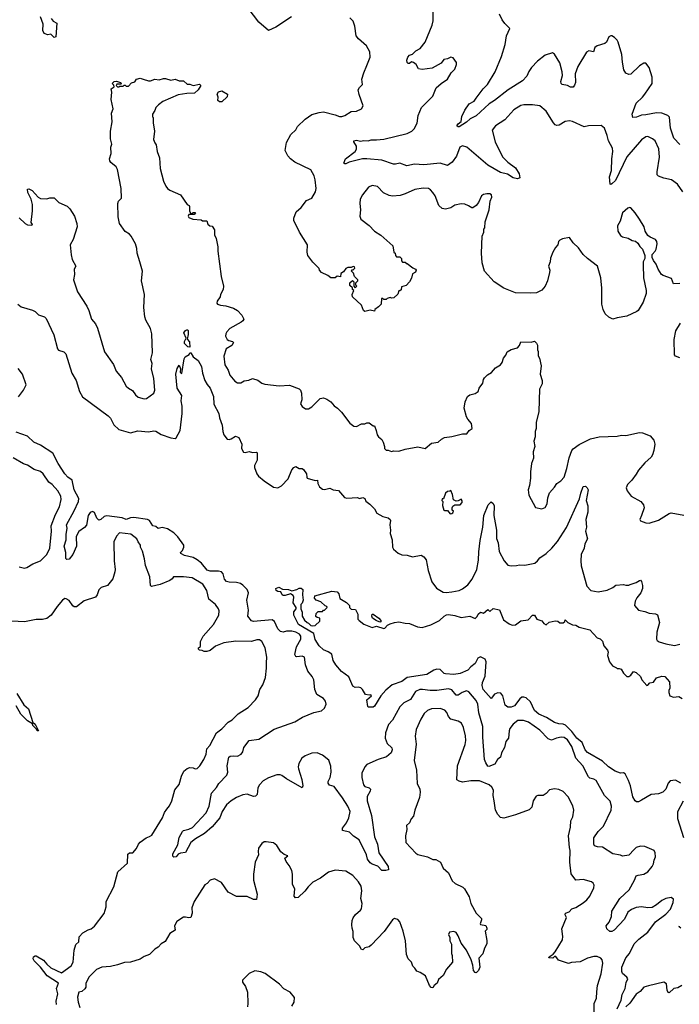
# Model space of a CAD drawing. Extents: x 2220520 to 2384350, y 721165 to 893491.
# Tile 285 of 315: x 2319520 to 2325741, y 866176 to 875457. Entities that reach past the tile are written whole.
import ezdxf

# ---------------------------------------------------------------- set-up
doc = ezdxf.new("R2010")
doc.units = 0

msp = doc.modelspace()

# ---------------------------------------------------------------- linework, layer by layer
at = {"layer": '0CON20XD'}
for points in [[(2322082.5, 875485), (2321934.1, 875385.9), (2321865, 875354), (2321774.4, 875434.4), (2321674.2, 875565)], [(2325775, 873833.3), (2325725, 873906.2), (2325666.3, 873946.3), (2325595, 873964.3), (2325545, 873981.9), (2325532.9, 873992.9), (2325531.5, 874021.5), (2325555, 874160), (2325549.1, 874239.1), (2325512.5, 874315), (2325488.8, 874335), (2325445, 874355.7), (2325425, 874352.5), (2325385, 874322.9), (2325244.5, 874165), (2325138.2, 873941.8), (2325105, 873910), (2325095, 873904), (2325087.7, 873907.7), (2325082.1, 873975), (2325100.9, 874035), (2325105.3, 874145), (2325114.6, 874215), (2325109.6, 874245), (2325074.4, 874315), (2325058.9, 874365), (2325033.8, 874435), (2325005, 874460), (2324885, 874456), (2324843.6, 874446.4), (2324735, 874496.2), (2324705, 874503.3), (2324665, 874496.2), (2324608.9, 874461.1), (2324585, 874458.6), (2324570, 874465), (2324553.1, 874483.1), (2324485.4, 874595.4), (2324425, 874645.8), (2324355, 874655.6), (2324275, 874655.6), (2324245, 874649.4), (2324181.4, 874608.6), (2324096.6, 874513.4), (2324008.8, 874455), (2323976.1, 874413.9), (2324004.4, 874305), (2324074.2, 874165), (2324124.1, 874114.1), (2324195, 874060), (2324229.2, 874005), (2324236.2, 873965), (2324215, 873956.2), (2324175, 873966.7), (2324121.4, 874001.4), (2324055, 874015.4), (2323935, 874085.9), (2323736.2, 874255), (2323695, 874268), (2323671.2, 874255), (2323638.9, 874171.1), (2323597.4, 874112.6), (2323555, 874082.5), (2323485, 874102.9), (2323332.4, 874087.6), (2323243.6, 874096.4), (2323170.3, 874080.3), (2323105.6, 874104.4), (2323065, 874094.2), (2323045, 874095.7), (2322935, 874131.8), (2322795, 874146.7), (2322754.4, 874145.6), (2322627.1, 874112.9), (2322595, 874098.8), (2322585, 874097.5), (2322577.5, 874105), (2322592, 874145), (2322685, 874214.2), (2322697.5, 874235), (2322696, 874265), (2322670, 874305), (2322672, 874315), (2322695, 874320), (2322735, 874311.4), (2322765, 874318.6), (2322805, 874315.8), (2322835, 874324.2), (2322885, 874322.9), (2322955, 874331.8), (2323175, 874383.3), (2323218.8, 874405), (2323240.5, 874429.5), (2323267.7, 874482.3), (2323278, 874555), (2323310.3, 874629.7), (2323416, 874735), (2323448.8, 874815), (2323494.4, 874855.6), (2323555, 874896.7), (2323590, 874955), (2323625, 874990), (2323640, 875035), (2323638.3, 875051.7), (2323608, 875098), (2323585, 875102.5), (2323555, 875087.5), (2323519.3, 875080.7), (2323493.8, 875046.2), (2323408.7, 875001.3), (2323315, 874985.7), (2323280, 874995), (2323260, 875035), (2323235, 875054.2), (2323215, 875058), (2323195, 875042.5), (2323185, 875042.5), (2323173.9, 875053.9), (2323170, 875075), (2323180, 875105), (2323197.7, 875122.3), (2323225, 875131.2), (2323255, 875162), (2323296.4, 875183.6), (2323342.9, 875245), (2323408.8, 875405), (2323418, 875445), (2323420, 875545)], [(2319816.4, 875466.4), (2319835, 875442.5), (2319870, 875425), (2319860, 875295), (2319845, 875290), (2319815, 875320), (2319785, 875313.3), (2319750, 875325), (2319737.5, 875355), (2319740, 875415), (2319716.7, 875485)], [(2325745, 872970), (2325686.4, 872966.4), (2325667.5, 873017.5), (2325587.5, 873045), (2325573.3, 873055), (2325540, 873105), (2325523.6, 873153.6), (2325495.9, 873185.9), (2325483.3, 873215), (2325483.3, 873245), (2325513.3, 873275), (2325523.8, 873295), (2325533.3, 873345), (2325530, 873365), (2325517.5, 873385), (2325466.4, 873406.4), (2325443.6, 873423.6), (2325420, 873465), (2325408.8, 873505), (2325366.2, 873575), (2325325, 873636.7), (2325285, 873682.5), (2325275, 873686.2), (2325255, 873678.8), (2325206.2, 873635), (2325183.2, 873556.8), (2325158.8, 873515), (2325160, 873465), (2325185, 873423.3), (2325205, 873410), (2325257.3, 873397.3), (2325295, 873376.2), (2325327.7, 873367.7), (2325349.5, 873349.5), (2325369.3, 873319.3), (2325393.6, 873293.6), (2325416.7, 873235), (2325416.7, 873205), (2325400, 873175), (2325398.8, 873145), (2325403.8, 873025), (2325426.7, 872905), (2325426.7, 872875), (2325400, 872795), (2325353, 872717), (2325340, 872705), (2325246.4, 872663.6), (2325153.6, 872646.4), (2325115, 872633.3), (2325075, 872652.5), (2325042.5, 872685), (2325022.5, 872725), (2325010, 872775), (2325011.2, 872925), (2325001.2, 873025), (2324970, 873135), (2324875, 873206.2), (2324834, 873245), (2324791.4, 873305), (2324740, 873355), (2324705, 873402.5), (2324639.5, 873390.5), (2324612.5, 873377.5), (2324602.5, 873365), (2324596.7, 873335), (2324571.7, 873308.3), (2324546.7, 873265), (2324525, 873210), (2324523.3, 873175), (2324506.7, 873135), (2324520, 873095), (2324516.2, 873073.8), (2324498.8, 872995), (2324476.1, 872943.9), (2324443, 872907), (2324395, 872882.5), (2324335, 872877.5), (2324195, 872882.5), (2324085, 872927.5), (2323995, 872986.7), (2323904, 873085), (2323880, 873165), (2323874.2, 873255), (2323880, 873415), (2323897.5, 873455), (2323898.3, 873481.7), (2323907.5, 873495), (2323908.3, 873551.7), (2323947.5, 873665), (2323957.5, 873745), (2323971.2, 873785), (2323970, 873805), (2323955, 873815.8), (2323925, 873816), (2323895, 873810), (2323875, 873796.7), (2323846.7, 873735), (2323823.9, 873706.1), (2323795, 873682.5), (2323785, 873682.5), (2323753.6, 873703.6), (2323717.3, 873717.3), (2323685, 873722), (2323625, 873708.8), (2323585.9, 873684.1), (2323535, 873670.8), (2323505, 873678), (2323472, 873705), (2323436.7, 873796.7), (2323416.4, 873826.4), (2323393.2, 873853.2), (2323375, 873864.2), (2323325, 873870), (2323245, 873855.7), (2323155, 873814.2), (2323109.7, 873800.3), (2323035, 873794), (2323005, 873800), (2322950, 873825), (2322895, 873883.3), (2322845, 873893.8), (2322810.5, 873879.5), (2322752.7, 873807.3), (2322731.2, 873765), (2322726.7, 873725), (2322733.8, 873665), (2322727.5, 873605), (2322737.5, 873575), (2322816.4, 873516.4), (2322867.5, 873465), (2322926.4, 873426.4), (2323040, 873325), (2323050, 873265), (2323060, 873255), (2323063, 873233), (2323075, 873220), (2323105, 873220), (2323120, 873205), (2323120, 873185), (2323131.7, 873171.7), (2323155, 873170), (2323165, 873160), (2323175, 873160), (2323226.4, 873116.4), (2323252.5, 873105), (2323258.8, 873095), (2323251.7, 873078.3), (2323225, 873060), (2323215, 873020), (2323197.5, 872985), (2323165, 872950), (2323121.7, 872938.3), (2323118.3, 872911.7), (2323105, 872900), (2323095, 872900), (2323085, 872870), (2323050, 872835), (2323025, 872832.5), (2323015, 872837.5), (2322985, 872830), (2322975, 872820), (2322955, 872820), (2322945, 872830), (2322931.7, 872828.3), (2322930, 872775), (2322905, 872751.2), (2322870, 872725), (2322865, 872710), (2322825, 872717.5), (2322775, 872707.5), (2322762.5, 872715), (2322742.5, 872765), (2322657.5, 872845), (2322656.7, 872865), (2322670, 872905), (2322660, 872915), (2322658.3, 872928.3), (2322635, 872950), (2322633.3, 872975), (2322658.3, 872998.3), (2322670, 872985), (2322670, 872945), (2322685, 872930), (2322700, 872945), (2322690, 872955), (2322690, 872975), (2322707.5, 872995), (2322707.5, 873005), (2322677.5, 873035), (2322668.3, 873068.3), (2322650, 873085), (2322651.7, 873098.3), (2322665, 873100), (2322680, 873115), (2322678.3, 873128.3), (2322665, 873130), (2322645, 873120), (2322615, 873122.5), (2322597, 873113), (2322575, 873080), (2322550, 873065), (2322547, 873033), (2322515, 873040), (2322495, 873022.5), (2322455, 873022.5), (2322427, 873047), (2322365, 873072.5), (2322347.5, 873095), (2322345, 873110), (2322285, 873170), (2322237.5, 873235), (2322230, 873265), (2322233.3, 873335), (2322157.5, 873455), (2322105, 873562.5), (2322103.8, 873585), (2322125.8, 873645), (2322173.7, 873686.3), (2322225, 873754), (2322275, 873773.8), (2322310, 873835), (2322315.7, 873865), (2322306.8, 873946.8), (2322296.2, 873985), (2322265, 874041.2), (2322115, 874113.8), (2322073.3, 874145), (2322047.5, 874175), (2322023.3, 874225), (2322035, 874300), (2322076.4, 874373.6), (2322125, 874417.5), (2322141.4, 874448.6), (2322211.7, 874518.3), (2322275, 874563.1), (2322345, 874582.5), (2322385, 874586.7), (2322495, 874560.4), (2322535, 874543.3), (2322556.8, 874543.2), (2322587.7, 874552.3), (2322645, 874591.2), (2322695, 874593.3), (2322743.3, 874616.7), (2322760, 874645), (2322720.2, 874750.2), (2322713.3, 874795), (2322724, 874816), (2322754, 874845), (2322747.1, 874895), (2322764.3, 874955), (2322794.5, 875025.5), (2322824.2, 875105), (2322822, 875155), (2322791.3, 875211.3), (2322715, 875277.1), (2322693.9, 875303.9), (2322680, 875395), (2322664.3, 875444.3), (2322635, 875474)], [(2325415.4, 874754.6), (2325483.6, 874856.4), (2325486.2, 874915), (2325456.1, 875006.1), (2325426.4, 875046.4), (2325405, 875046.7), (2325365, 875021.2), (2325285, 874943.8), (2325265, 874940), (2325235, 874953.3), (2325218.6, 874985), (2325204.3, 875055), (2325198.3, 875128.3), (2325164.3, 875244.3), (2325153.8, 875265), (2325129.7, 875289.7), (2325105, 875304.2), (2325094.3, 875305.7), (2325076, 875295), (2325054.1, 875245.9), (2325038.8, 875231.2), (2324965, 875209.2), (2324943.3, 875195), (2324930, 875155), (2324886.4, 875163.6), (2324865, 875150), (2324783.1, 875016.9), (2324759.5, 874945), (2324760.8, 874865), (2324752, 874838), (2324738.3, 874821.7), (2324715, 874821.2), (2324685, 874835.8), (2324636, 874846), (2324625.9, 874855.9), (2324622.5, 874875), (2324638.9, 874931.1), (2324637.5, 874965), (2324615, 875048.8), (2324565, 875133.3), (2324543.6, 875143.6), (2324475, 875121.4), (2324401.9, 875065), (2324347.1, 875005), (2324322, 874968), (2324303.1, 874925), (2324260.4, 874879.6), (2324127.1, 874795), (2323997.1, 874695), (2323948.6, 874665), (2323825, 874549.4), (2323767.9, 874522.1), (2323735, 874490), (2323665, 874448), (2323655, 874446.7), (2323641.2, 874455), (2323654.2, 874475), (2323682.7, 874497.3), (2323688.6, 874545), (2323716.9, 874605), (2323757.8, 874662.2), (2323805, 874690), (2323825, 874715.8), (2323890.9, 874805), (2323931.5, 874845), (2324003.3, 874965), (2324065, 875110), (2324097.9, 875222.1), (2324112.5, 875305), (2324142.5, 875375), (2324095, 875421.2), (2324070, 875455), (2324045, 875508)], [(2319515, 873590), (2319572.5, 873535), (2319595, 873522.5), (2319635, 873520), (2319640, 873525), (2319627.5, 873545), (2319640, 873655), (2319640, 873715), (2319628, 873765), (2319597.7, 873827.7), (2319595, 873860), (2319605, 873863.3), (2319637.1, 873847.1), (2319695, 873783.8), (2319715, 873770), (2319775, 873767.5), (2319803, 873777), (2319845, 873776.7), (2319887.5, 873735), (2319968.8, 873698.8), (2319993.3, 873675), (2320035.7, 873605), (2320058.9, 873535), (2320061.1, 873505), (2320023.8, 873386.2), (2319997.1, 873335), (2320005, 873240), (2320015.8, 873195), (2320048, 873135), (2320034.2, 873105.8), (2320038, 873055), (2320028, 873005), (2320032.5, 872985), (2320065, 872892.5), (2320153.8, 872755), (2320173.3, 872715), (2320197.5, 872635), (2320235, 872590), (2320255, 872550), (2320320, 872325), (2320406.1, 872206.1), (2320431.2, 872145), (2320479.2, 872085), (2320525, 872003.8), (2320545, 871983.8), (2320585, 871961.2), (2320611.2, 871921.2), (2320637.3, 871897.3), (2320692.7, 871882.7), (2320715, 871885.8), (2320784, 871935), (2320793.1, 871965), (2320784.5, 872074.5), (2320762.5, 872165), (2320769.4, 872215), (2320755.6, 872255), (2320772.4, 872317.6), (2320767.3, 872495), (2320754.4, 872545), (2320710.8, 872625), (2320701.4, 872655), (2320690.6, 872745), (2320695.5, 872865.5), (2320669.2, 872995), (2320679.2, 873085), (2320654.4, 873175), (2320629.2, 873255), (2320625, 873300), (2320612, 873345), (2320572, 873415), (2320554.3, 873434.3), (2320515, 873458.8), (2320462.5, 873535), (2320449.5, 873599.5), (2320446.2, 873725), (2320452, 873745), (2320478.6, 873775), (2320476.7, 873865), (2320441.5, 874045), (2320428.9, 874068.9), (2320379.5, 874109.5), (2320368.8, 874125), (2320368, 874145), (2320382, 874195), (2320378.8, 874255), (2320388.8, 874285), (2320377.5, 874335), (2320377.5, 874405), (2320392.5, 874495), (2320386.7, 874575), (2320400, 874615), (2320381.2, 874705), (2320387.5, 874775), (2320382.5, 874805), (2320410, 874825), (2320408.3, 874838.3), (2320392.5, 874855), (2320410, 874875), (2320433, 874877), (2320470, 874865), (2320480, 874855), (2320475, 874850), (2320435, 874850), (2320430, 874835), (2320443, 874823), (2320457, 874823), (2320465, 874830), (2320495, 874830), (2320505, 874840), (2320515, 874840), (2320525, 874830), (2320545, 874830), (2320575, 874860), (2320605, 874870), (2320623, 874897), (2320655, 874906.7), (2320685, 874897.5), (2320735, 874880), (2320755, 874880), (2320795, 874897.5), (2320835, 874890), (2320876.4, 874903.6), (2320895, 874903.3), (2320945, 874887.5), (2320985, 874897.5), (2321025, 874880), (2321065, 874880), (2321098.3, 874848.3), (2321125, 874847.5), (2321155, 874837.5), (2321215, 874847.5), (2321227.5, 874835), (2321202.5, 874795), (2321170, 874765), (2321095, 874762), (2321015, 874750), (2320870, 874685), (2320827.5, 874655), (2320805, 874630), (2320795, 874600), (2320772.5, 874565), (2320772.5, 874542.5), (2320780, 874535), (2320777.5, 874485), (2320790, 874405), (2320783, 874327), (2320793.3, 874295), (2320807, 874277), (2320816, 874215), (2320838.6, 874155), (2320845.6, 874055), (2320876.9, 873935), (2320896.6, 873886.6), (2320915, 873866), (2320935, 873851.2), (2321036.2, 873805), (2321100, 873715), (2321117.5, 873705), (2321122.5, 873695), (2321122.5, 873655), (2321131.7, 873631.7), (2321145, 873630), (2321155, 873640), (2321175, 873640), (2321177.5, 873635), (2321165, 873620), (2321115, 873620), (2321110, 873605), (2321115, 873593.3), (2321153, 873577), (2321231.7, 873571.7), (2321245, 873560), (2321285, 873560), (2321295, 873530), (2321313, 873513), (2321335, 873510), (2321357.5, 873475), (2321358.3, 873428.3), (2321372.5, 873395), (2321390, 873315), (2321390, 873275), (2321420, 873035), (2321443.3, 872945), (2321437.5, 872915), (2321413, 872867), (2321410, 872845), (2321383.3, 872805), (2321380, 872785), (2321386.4, 872776.4), (2321415, 872766.2), (2321465, 872760), (2321535, 872736.7), (2321572.5, 872715), (2321615, 872672.5), (2321632.5, 872635), (2321623, 872617), (2321607.5, 872605), (2321502.5, 872545), (2321473.9, 872516.1), (2321463.3, 872495), (2321460, 872475), (2321475, 872442.5), (2321491.7, 872431.7), (2321527.5, 872425), (2321536.2, 872415), (2321520, 872385), (2321468, 872355), (2321444, 872285), (2321455.8, 872205), (2321487.5, 872152.5), (2321501.2, 872105), (2321548.8, 872048.8), (2321575, 872033.8), (2321605, 872033.8), (2321638.3, 872051.7), (2321680.5, 872059.5), (2321715, 872076), (2321765, 872059.2), (2321805, 872030.8), (2321831.3, 872021.3), (2321965.7, 872004.3), (2322065, 872010.6), (2322155, 871978), (2322168.8, 871965), (2322178, 871935), (2322180, 871875), (2322169.4, 871835), (2322185, 871810), (2322215, 871787.5), (2322245, 871787.5), (2322275, 871806.2), (2322355, 871885.8), (2322385, 871892), (2322415, 871881.2), (2322455, 871853.8), (2322485, 871818), (2322516.7, 871796.7), (2322556.4, 871756.4), (2322634, 871655), (2322672.5, 871625), (2322695, 871623.3), (2322743.6, 871646.4), (2322775, 871647.5), (2322795, 871657.5), (2322815, 871657.5), (2322855, 871630), (2322865, 871630), (2322883.3, 871585), (2322892.3, 871542.3), (2322903.6, 871523.6), (2322935, 871500), (2322947.5, 871475), (2322960, 871435), (2322960, 871415), (2322975, 871400), (2322995, 871400), (2323025, 871387.5), (2323045, 871392.5), (2323095, 871390), (2323155, 871408.8), (2323275, 871431.2), (2323345, 871413.8), (2323405, 871466.7), (2323465, 871473.3), (2323497, 871503), (2323525, 871518.8), (2323595, 871528.8), (2323695, 871553.8), (2323737, 871553), (2323757.5, 871585), (2323786.7, 871605), (2323781.7, 871651.7), (2323745, 871690), (2323733, 871713), (2323712.5, 871795), (2323720, 871855), (2323743.6, 871906.4), (2323765, 871920), (2323815, 871932.5), (2323845, 871952.5), (2323853.8, 871985), (2323887.7, 872032.3), (2323893.8, 872065), (2323905, 872082.5), (2323930.9, 872109.1), (2323969.7, 872130.3), (2324007.5, 872175), (2324053.8, 872205), (2324068.8, 872225), (2324083.3, 872265), (2324105.9, 872294.1), (2324117.5, 872325), (2324155, 872346.7), (2324215.8, 872364.2), (2324232.5, 872385), (2324245, 872420), (2324345, 872417.5), (2324375.9, 872425.9), (2324395, 872406.7), (2324402.5, 872387.5), (2324402.5, 872345), (2324408.3, 872328.3), (2324408.3, 872288.3), (2324422.5, 872265), (2324436.7, 872195), (2324430, 872115), (2324446.4, 872056.4), (2324446.7, 872025), (2324422, 871975), (2324416.2, 871765), (2324389.3, 871660.7), (2324392, 871605), (2324382.5, 871575), (2324381.2, 871525), (2324369.2, 871485), (2324378, 871435), (2324363.1, 871385), (2324364.2, 871325), (2324348, 871275), (2324336.4, 871193.6), (2324338.8, 871135), (2324328.8, 871065), (2324316, 871025), (2324321.2, 870975), (2324385, 870857.5), (2324445, 870846.7), (2324475, 870860), (2324493.8, 870895), (2324499.7, 870950.3), (2324515, 870997.5), (2324565, 871050), (2324584.3, 871085.7), (2324625, 871111.2), (2324655, 871144), (2324680.8, 871225), (2324702.8, 871327.2), (2324728.1, 871395), (2324739.6, 871410.4), (2324795, 871452.9), (2324904.5, 871505.5), (2324985, 871525.7), (2325155, 871530.5), (2325195, 871541.1), (2325235, 871538.9), (2325365, 871566.2), (2325394.1, 871564.1), (2325465.8, 871535.8), (2325500, 871495), (2325510, 871455), (2325501.2, 871395), (2325488, 871355), (2325475.7, 871334.3), (2325415, 871279.2), (2325355, 871210), (2325335, 871172), (2325292, 871115), (2325253.4, 871076.6), (2325240.8, 871045), (2325248.8, 871015), (2325285.8, 870965.8), (2325377.5, 870915), (2325403.6, 870883.6), (2325408, 870855), (2325383, 870783), (2325368.8, 870745), (2325375, 870732.5), (2325425, 870713.8), (2325455, 870710.8), (2325545, 870740), (2325645, 870803.3), (2325665, 870810), (2325785, 870786.2)], [(2321425, 874682.5), (2321405, 874682.5), (2321390, 874695), (2321392.5, 874725), (2321383.3, 874755), (2321393.6, 874776.4), (2321425, 874787.5), (2321480, 874755), (2321475, 874730), (2321425, 874682.5)], [(2325745, 874280), (2325690.6, 874340.6), (2325659.2, 874435), (2325647.3, 874537.3), (2325633.8, 874555), (2325574.6, 874574.6), (2325525, 874579.1), (2325425, 874558.9), (2325385, 874557.5), (2325336.7, 874536.7), (2325302.5, 874535), (2325296.7, 874565), (2325335, 874671.2), (2325394.5, 874725.5), (2325415.4, 874754.6)], [(2319502.5, 872775), (2319535, 872750), (2319641.7, 872718.3), (2319665, 872707.5), (2319696.4, 872676.4), (2319755, 872656.7), (2319770.7, 872640.7), (2319840.6, 872485), (2319875, 872353.3), (2319885, 872342), (2319935, 872326.2), (2319955.9, 872305.9), (2320012, 872125), (2320052, 872055), (2320083.1, 871953.1), (2320112, 871902), (2320355, 871722.5), (2320375, 871700), (2320407.6, 871637.6), (2320455.5, 871595.5), (2320563.7, 871563.7), (2320635, 871581.1), (2320735, 871571.2), (2320785, 871580), (2320805, 871577.5), (2320855, 871546.7), (2320945, 871514), (2320985, 871510), (2320995, 871516.2), (2321032.2, 871585), (2321050.8, 871745), (2321050.8, 871815), (2321043.3, 871865), (2321050, 871915), (2321004.3, 871985), (2320993.9, 872116.1), (2321005, 872170), (2321025, 872200), (2321037.5, 872165), (2321032.5, 872135), (2321048.3, 872121.7), (2321070.5, 872259.5), (2321080.5, 872279.5), (2321117.7, 872302.3), (2321125, 872317.5), (2321135, 872317.5), (2321155, 872280), (2321202.5, 872245), (2321235, 872187.5), (2321244.5, 872124.5), (2321264.4, 872055), (2321287.1, 872017.1), (2321316.9, 871985), (2321348.5, 871905), (2321351.5, 871831.5), (2321396.9, 871745), (2321404.3, 871705), (2321429.2, 871635), (2321434.2, 871575)], [(2325745, 872270), (2325705, 872286.7), (2325695, 872297.5), (2325692.1, 872442.1), (2325708, 872525), (2325751.2, 872595)], [(2321125, 872370), (2321105, 872372.5), (2321073.8, 872405), (2321073.3, 872425), (2321090, 872455), (2321068.8, 872505), (2321082.3, 872527.7), (2321095, 872533.3), (2321105, 872532.5), (2321108.8, 872525), (2321109.5, 872490.5), (2321100, 872445), (2321121.7, 872421.7), (2321125, 872370)], [(2319508.8, 871901.2), (2319555, 871963.3), (2319579.4, 872015), (2319545, 872116.9), (2319505, 872168.8)], [(2325615, 867172.5), (2325575, 867154.4), (2325526.9, 867113.1), (2325485, 867088.1), (2325443.2, 867086.8), (2325385, 867095.4), (2325335, 867087.5), (2325290.5, 867069.5), (2325255.4, 867044.6), (2325225, 866977.5), (2325125, 866876), (2325105, 866863.8), (2325085, 866863.3), (2325057.7, 866887.7), (2325050, 866915), (2325078.3, 866951.7), (2325100, 867005), (2325104, 867055), (2325178.6, 867175), (2325267.1, 867255), (2325318.6, 867345), (2325335, 867385.8), (2325352.5, 867395), (2325405, 867404), (2325444.3, 867425.7), (2325485, 867473.8), (2325498.8, 867501.2), (2325503.8, 867535), (2325516.2, 867565), (2325513.3, 867605), (2325505, 867626.7), (2325415, 867663.3), (2325375, 867667.5), (2325335, 867653.8), (2325315, 867636), (2325265, 867582), (2325205, 867571.2), (2325185, 867581.2), (2325115, 867593.8), (2325017.5, 867657.5), (2324970.7, 867660.7), (2324940.7, 867670.7), (2324933.3, 867685), (2324936.2, 867745), (2324976, 867805), (2325024.5, 867855.5), (2325097.1, 868005), (2325101.1, 868045), (2325090.3, 868090.3), (2325035.8, 868145), (2324955.6, 868285), (2324935, 868298.2), (2324897.1, 868307.1), (2324885, 868319.2), (2324831.2, 868425), (2324763.5, 868495), (2324726.1, 868605), (2324685, 868669.4), (2324655, 868690.5), (2324625.6, 868694.4), (2324583.8, 868686.2), (2324535, 868666.9), (2324505, 868679.2), (2324425, 868760), (2324320, 868835), (2324272.1, 868852.1), (2324218.9, 868851.1), (2324173.7, 868816.3), (2324142.5, 868775), (2324135.8, 868755), (2324131.2, 868685), (2324105, 868652.5), (2324092.1, 868597.9), (2324065, 868547.5), (2324055.8, 868504.2), (2324026.1, 868483.9), (2324000.5, 868439.5), (2323945, 868418.8), (2323935, 868420), (2323915, 868452.5), (2323904.2, 868485), (2323887.3, 868695), (2323887.9, 868795), (2323850.9, 868925), (2323840.7, 869005), (2323825, 869039.4), (2323755, 869122.9), (2323735, 869130.6), (2323693.6, 869113.6), (2323655, 869090.6), (2323635, 869091.4), (2323595, 869139.4), (2323565, 869151.1), (2323455, 869132.5), (2323392.6, 869132.6), (2323320, 869145), (2323295, 869143.1), (2323252, 869125), (2323205, 869050), (2323143.1, 869016.9), (2323105, 868980.8), (2323034.6, 868855.4), (2322997.2, 868812.8), (2322971.1, 868735), (2322966, 868685), (2322984, 868635), (2323028, 868595), (2323032, 868575), (2323024.4, 868545.6), (2322979.8, 868510.2), (2322900, 868485), (2322795, 868436.2), (2322774.3, 868415.7), (2322748, 868355), (2322745.6, 868315), (2322761.4, 868245), (2322775, 868230), (2322815, 868217.5), (2322827.5, 868205), (2322825.7, 868185), (2322797.8, 868135), (2322795.5, 868095), (2322837.3, 867955), (2322867.1, 867755), (2322895.6, 867685), (2322908, 867605), (2322996.2, 867475), (2322997, 867443), (2322973.6, 867436.4), (2322935, 867438), (2322898.7, 867478.7), (2322845, 867496.7), (2322825, 867509.4), (2322800, 867545), (2322789.4, 867585), (2322720, 867725), (2322669.5, 867759.5), (2322629.8, 867799.8), (2322564.2, 867814.2), (2322563.1, 867835), (2322602.4, 867887.6), (2322625.3, 867934.7), (2322635.4, 867994.6), (2322616, 868045), (2322562.9, 868122.9), (2322485, 868228), (2322441.7, 868241.7), (2322429.5, 868259.5), (2322428.8, 868275), (2322447.5, 868315), (2322457.5, 868365), (2322455, 868420), (2322435, 868477.5), (2322375.5, 868525.5), (2322325, 868545.6), (2322275, 868542.2), (2322211.7, 868518.3), (2322182.2, 868497.8), (2322152.7, 868447.3), (2322145.6, 868415), (2322148.1, 868395), (2322180, 868295), (2322189.2, 868235), (2322185, 868217.5), (2322035, 868300), (2321992.2, 868332.2), (2321975, 868340.6), (2321945, 868340.6), (2321865, 868311.5), (2321815, 868282.2), (2321781.9, 868245), (2321764.6, 868215.4), (2321758, 868155), (2321745, 868136.7), (2321725, 868134), (2321665, 868155.7), (2321625, 868149.2), (2321565.4, 868124.6), (2321515.8, 868095), (2321471.5, 868055), (2321429.1, 867995), (2321407.5, 867932.5), (2321335, 867850), (2321263.3, 867786.7), (2321178.8, 867735), (2321135, 867700), (2321085, 867606.7), (2321035, 867601.2), (2321015, 867590), (2320994.3, 867565.7), (2320973.3, 867563.3), (2320963.8, 867573.8), (2320964, 867596), (2321009.8, 867680.2), (2321025, 867747.5), (2321056, 867805), (2321065, 867815.7), (2321115, 867825.6), (2321148.3, 867841.7), (2321278.3, 867981.7), (2321307.5, 868045), (2321329.4, 868165), (2321375, 868218.6), (2321398.3, 868258.3), (2321474.4, 868335.6), (2321482, 868365), (2321475.7, 868425), (2321492.5, 868505), (2321505, 868514.2), (2321535, 868518.6), (2321575, 868516.2), (2321607.5, 868535), (2321623.3, 868555), (2321634.3, 868595.7), (2321685, 868663.8), (2321775, 868675.7), (2321921.3, 868768.7), (2322115, 868839.5), (2322188.3, 868881.7), (2322295, 868927.5), (2322365, 868940.8), (2322395, 868966.7), (2322410, 869005), (2322403.6, 869033.6), (2322385, 869057.5), (2322323.3, 869095), (2322304.2, 869145), (2322294, 869235), (2322277.5, 869265), (2322236, 869316), (2322215.4, 869375), (2322205, 869448), (2322185, 869457.8), (2322132.1, 869452.1), (2322123.8, 869455), (2322114.5, 869474.5), (2322129.6, 869545), (2322172.2, 869617.8), (2322172.7, 869645), (2322160, 869665), (2322125, 869685.3), (2322085.4, 869694.6), (2322035, 869693.8), (2322005, 869684.5), (2321980, 869690), (2321955, 869715.7), (2321923.1, 869783.1), (2321901.5, 869801.5), (2321725, 869783.9), (2321705, 869790), (2321672.2, 869835), (2321677.3, 869892.7), (2321662.5, 869985), (2321676.9, 870055), (2321665, 870085.6), (2321625, 870126.7), (2321601.9, 870141.9), (2321565, 870152.9), (2321495, 870155.4), (2321471.8, 870161.8), (2321452.9, 870182.9), (2321439.5, 870235), (2321423.2, 870253.2), (2321395, 870259.6), (2321315, 870258.9), (2321288.7, 870268.7), (2321234.4, 870334.4), (2321195, 870366.1), (2321155, 870386.9), (2321073.8, 870405), (2321038, 870425), (2321036.2, 870435), (2321054.2, 870455), (2321067.8, 870485), (2321068.1, 870505), (2321012.1, 870582.1), (2320975, 870620), (2320915, 870656.9), (2320865, 870669.1), (2320825, 870661.2), (2320805, 870679.2), (2320775, 870687.1), (2320745.5, 870735), (2320724.4, 870744.4), (2320595, 870764.9), (2320565, 870760.7), (2320525, 870744.2), (2320485, 870762.1), (2320340.5, 870779.5), (2320315, 870773.8), (2320285, 870746.9), (2320265, 870740.8), (2320247.3, 870757.3), (2320225, 870812.7), (2320205, 870820.6), (2320185, 870811.5), (2320166, 870785), (2320148.4, 870691.6), (2320130.3, 870669.7), (2320078.1, 870631.9), (2320051.5, 870585), (2320056.9, 870495), (2320022.5, 870415), (2319985, 870371.1), (2319965, 870369.4), (2319955, 870378.8), (2319955.5, 870435), (2319940, 870495), (2319957.1, 870555), (2319956.7, 870603.3), (2319966.5, 870665), (2319961.1, 870695), (2320035, 870826.2), (2320075.4, 870915), (2320078.2, 870945), (2320034, 871025), (2320013.9, 871115), (2319975, 871143.4), (2319945.8, 871175), (2319882.5, 871272.5), (2319830.8, 871370.9), (2319715, 871446.2), (2319654.5, 871475), (2319595, 871532.1), (2319485, 871567.9)], [(2321434.2, 871575), (2321443.8, 871545), (2321475, 871502.5), (2321495, 871500), (2321515, 871506.7), (2321555, 871530), (2321587.7, 871517.7), (2321616.2, 871455), (2321611.2, 871415), (2321631.7, 871381.7), (2321645, 871376.7), (2321685, 871386.2), (2321715, 871378.8), (2321751.7, 871381.7), (2321760, 871375), (2321758, 871305), (2321733.9, 871253.9), (2321734, 871235), (2321756.4, 871176.4), (2321772.8, 871152.8), (2321825, 871110.6), (2321915, 871050.8), (2321955, 871044.2), (2321987.6, 871062.4), (2322052.3, 871127.7), (2322088, 871215), (2322105, 871236.7), (2322125, 871246.7), (2322155, 871227.5), (2322185, 871226.7), (2322196.9, 871216.9), (2322226.2, 871175), (2322226.7, 871145), (2322232.5, 871135), (2322305, 871112.5), (2322330, 871115), (2322332.5, 871085), (2322347.5, 871055), (2322375, 871032.5), (2322395, 871030), (2322445, 871040), (2322475, 871026.7), (2322525, 871020), (2322583.6, 870953.6), (2322605, 870946.7), (2322705, 870953.3), (2322725, 870942.5), (2322755, 870953.3), (2322773.6, 870943.6), (2322785, 870917.5), (2322821.7, 870891.7), (2322867.5, 870845), (2322886.7, 870806.7), (2322945, 870772.5), (2322995, 870760), (2323012.5, 870745), (2323017.5, 870735), (2323011.2, 870695), (2323017.5, 870645), (2323013.8, 870615), (2323031.2, 870555), (2323036, 870485), (2323045.7, 870465.7), (2323087.9, 870427.9), (2323125, 870412.9), (2323175, 870408.6), (2323225, 870394.2), (2323305, 870409.4), (2323332.5, 870395), (2323351.9, 870365), (2323370.8, 870265), (2323408, 870158), (2323449.8, 870099.8), (2323515, 870060.6), (2323543, 870057), (2323595, 870062.5), (2323665, 870078.1), (2323695, 870091.4), (2323745, 870129.2), (2323786.6, 870183.4), (2323830.5, 870275), (2323846.5, 870363.5), (2323850.4, 870440.4), (2323862.7, 870547.3), (2323888.5, 870675), (2323896.7, 870785), (2323938, 870885), (2323965, 870912.5), (2323985, 870896.7), (2323994.2, 870875), (2323990, 870785), (2324016.9, 870645), (2324017.6, 870567.6), (2324032.5, 870525), (2324042.5, 870445), (2324088, 870355), (2324125, 870316.7), (2324155, 870310), (2324205, 870311.2), (2324235, 870320), (2324285, 870313.8), (2324377.5, 870335), (2324404.2, 870355.8), (2324426.2, 870385), (2324484, 870425), (2324538.6, 870475), (2324592.2, 870537.8), (2324678.3, 870671.7), (2324800.2, 870939.8), (2324812.2, 870995), (2324835, 871057.5), (2324855, 871060), (2324873, 871043), (2324880, 871025), (2324862, 870925), (2324879.2, 870875), (2324879.2, 870815), (2324858.6, 870745), (2324864.4, 870675), (2324855.8, 870635), (2324875.8, 870565), (2324851.2, 870515), (2324842, 870475), (2324816.2, 870415), (2324811.2, 870355), (2324815, 870310), (2324868.3, 870118.3), (2324905, 870076), (2324975, 870064.3), (2325061.7, 870078.3), (2325113.3, 870105), (2325142.5, 870127.5), (2325215, 870134), (2325236.4, 870126.4), (2325263.6, 870126.4), (2325276.1, 870133.9), (2325335, 870151.2), (2325365, 870170), (2325375, 870172.5), (2325385, 870162.5), (2325394, 870125), (2325392.5, 870095), (2325379.2, 870055), (2325341.3, 870008.7), (2325324.2, 869975), (2325318.8, 869935), (2325355, 869890), (2325415, 869880), (2325455, 869863.1), (2325515.5, 869855.5), (2325535, 869846), (2325552.7, 869775), (2325529.2, 869685), (2325527, 869617), (2325532.5, 869605), (2325552.3, 869592.3), (2325613, 869573), (2325695, 869559.2), (2325745, 869570.8)], [(2319515, 870300), (2319565, 870286), (2319587.9, 870292.1), (2319645, 870327.1), (2319715, 870356.9), (2319774.3, 870415), (2319803.8, 870476.2), (2319820.7, 870635), (2319817.1, 870685), (2319857.3, 870792.7), (2319895, 870866.7), (2319910, 870935), (2319906.9, 870965), (2319880.8, 871015), (2319826.2, 871075), (2319795, 871097.5), (2319742.5, 871175), (2319715, 871198.8), (2319655, 871216.7), (2319595, 871256.7), (2319555, 871270), (2319457.7, 871327.7)], [(2323578.3, 870798.3), (2323595, 870802.5), (2323605, 870810), (2323610, 870825), (2323600, 870835), (2323597.5, 870855), (2323605, 870872.5), (2323625, 870882.5), (2323675, 870882.5), (2323693.3, 870905), (2323693, 870923), (2323685, 870937.5), (2323655, 870922.5), (2323635, 870920), (2323610.7, 870930.7), (2323601.7, 870981.7), (2323585, 871020), (2323577.5, 871012.5), (2323555, 871010), (2323537, 870993), (2323518.3, 870941.7), (2323505, 870940), (2323500, 870925), (2323510, 870915), (2323508.3, 870878.3), (2323520, 870835), (2323525, 870830), (2323555, 870830), (2323578.3, 870798.3)], [(2320906.9, 868015), (2320933.2, 868046.8), (2320955.8, 868095), (2320981.7, 868198.3), (2321025, 868247.5), (2321044.3, 868325.7), (2321068.8, 868375), (2321100.3, 868399.7), (2321125, 868408), (2321155, 868406), (2321175, 868396.7), (2321195, 868400), (2321219.2, 868425), (2321257.7, 868482.3), (2321278.2, 868535), (2321284.6, 868585.4), (2321312.5, 868615), (2321376.7, 868735), (2321425, 868771.2), (2321486, 868835), (2321523.4, 868856.6), (2321578.8, 868915), (2321675, 868973.3), (2321744.1, 869045.9), (2321770, 869085), (2321785, 869142.5), (2321813, 869187), (2321837.5, 869255), (2321847.5, 869345), (2321846.1, 869396.1), (2321849.7, 869449.7), (2321835.7, 869535), (2321804, 869595), (2321782.7, 869612.7), (2321755, 869612.9), (2321705, 869595.8), (2321559.7, 869600.3), (2321445, 869583.5), (2321365, 869552.2), (2321315, 869511.4), (2321285, 869501.2), (2321260.7, 869500.7), (2321241.7, 869511.7), (2321215, 869513.3), (2321205, 869522.5), (2321207.5, 869535), (2321225, 869550), (2321224, 869595), (2321250.6, 869645), (2321348.9, 869755), (2321398.6, 869845), (2321400.8, 869885), (2321394, 869905), (2321365, 869944), (2321305, 869996), (2321285, 870076.7), (2321246, 870135), (2321145, 870197.1), (2321064.3, 870205.7), (2320970, 870205), (2320956.7, 870185), (2320935, 870170), (2320845, 870133.3), (2320762.5, 870115), (2320754, 870125), (2320746, 870205), (2320705, 870312.5), (2320698.2, 870375), (2320676.8, 870446.8), (2320660, 870485), (2320658.8, 870505), (2320636, 870536), (2320626, 870565), (2320568.6, 870608.6), (2320461.4, 870618.6), (2320431.7, 870588.3), (2320408.1, 870535), (2320410.8, 870355), (2320420, 870275), (2320418.3, 870251.7), (2320396.7, 870185), (2320347.5, 870125), (2320287.5, 870105), (2320265, 870083.3), (2320251.2, 870035), (2320235, 870013.8), (2320129.3, 869980.7), (2320055, 869923.3), (2320035, 869921.2), (2320020.8, 869930.8), (2319985, 869981.2), (2319959.5, 869999.5), (2319945, 870001.2), (2319925, 869986.7), (2319874.3, 869925), (2319817.1, 869842.9), (2319775, 869812.3), (2319735, 869802.3), (2319675, 869802.5), (2319565, 869782.7), (2319445, 869787.5)], [(2325755, 868260), (2325705, 868290), (2325655, 868282.9), (2325635, 868261.2), (2325614.4, 868205), (2325584.4, 868175), (2325545, 868159.4), (2325475, 868153.8), (2325385, 868098.9), (2325355, 868085.7), (2325335.8, 868085.8), (2325324.2, 868095), (2325302.8, 868132.8), (2325279.5, 868235), (2325262.2, 868285), (2325229.3, 868349.3), (2325215, 868357.5), (2325185, 868354.4), (2325135, 868372.2), (2325074.1, 868414.1), (2325017.8, 868467.8), (2324875, 868548.5), (2324854.3, 868574.3), (2324823.7, 868643.7), (2324775, 868684.7), (2324727.3, 868747.3), (2324668.7, 868808.7), (2324645, 868818.2), (2324605, 868820.4), (2324565, 868832.5), (2324488.5, 868878.5), (2324415, 868910.7), (2324374.7, 868945), (2324337.6, 869027.6), (2324295, 869063.8), (2324275, 869072.5), (2324255, 869070.6), (2324235.4, 869054.6), (2324185, 868989.6), (2324155, 868976.8), (2324125, 868976.4), (2324098.9, 868995), (2324076, 869085), (2324058.3, 869108.3), (2324029.3, 869110.7), (2323999.3, 869100.7), (2323965, 869060), (2323892.1, 869145), (2323881.9, 869181.9), (2323885, 869210.8), (2323910.8, 869269.2), (2323920.8, 869405), (2323909.7, 869429.7), (2323865, 869451.8), (2323840.7, 869439.3), (2323815, 869388.8), (2323773.2, 869356.8), (2323745, 869325.4), (2323675, 869293.5), (2323615, 869284.5), (2323535, 869291.5), (2323524.2, 869295), (2323485, 869331.9), (2323455, 869334.4), (2323425, 869325.6), (2323361.2, 869285), (2323172.8, 869257.2), (2323125, 869217.8), (2323034, 869186), (2322971.7, 869138.3), (2322925, 869083.3), (2322867.5, 868985), (2322855, 868976.7), (2322807, 868977), (2322802, 868982), (2322793.8, 869045), (2322837.5, 869085), (2322831.7, 869091.7), (2322815, 869090), (2322780, 869095), (2322753.6, 869143.6), (2322737.7, 869157.7), (2322715, 869164), (2322685, 869161.4), (2322662.5, 869175), (2322622.5, 869262.5), (2322555, 869312.9), (2322500.8, 869375), (2322475, 869417.5), (2322462.5, 869475), (2322428.8, 869498.8), (2322385, 869516.2), (2322343.1, 869555), (2322306.7, 869615), (2322292.5, 869672.5), (2322150, 869755), (2322103.8, 869845), (2322105.7, 869874.3), (2322127.5, 869905), (2322127.5, 869915), (2322098.8, 869958.8), (2322105.8, 870015), (2322099.5, 870029.5), (2322075, 870046.7), (2322025, 870030), (2322005, 870029.2), (2321995, 870036.7), (2321983.8, 870063.8), (2321955, 870066), (2321940, 870075), (2321936.2, 870095), (2321965, 870109.4), (2321998, 870088), (2322055, 870085.8), (2322085, 870073.3), (2322135, 870087.5), (2322155, 870100), (2322175, 870100), (2322190, 870085), (2322186, 870035), (2322194.2, 869985), (2322183.8, 869956.2), (2322170, 869945), (2322170, 869905), (2322183, 869873), (2322183.3, 869835), (2322205, 869797.5), (2322230, 869775), (2322245, 869770), (2322265, 869747.5), (2322285, 869743.3), (2322305, 869747.5), (2322351.7, 869788.3), (2322350, 869815), (2322325, 869822.5), (2322313, 869833), (2322315, 869860), (2322335, 869880), (2322375, 869880), (2322385, 869890), (2322395, 869890), (2322420, 869915), (2322416.4, 869926.4), (2322401.7, 869931.7), (2322361.2, 869971.2), (2322315, 869986.2), (2322301.2, 870005), (2322302.5, 870025), (2322465, 870070), (2322515, 870062.5), (2322530, 870045), (2322540.7, 870000.7), (2322603, 869963), (2322630, 869935), (2322630, 869915), (2322645, 869900), (2322686.7, 869896.7), (2322707.5, 869855), (2322710, 869805), (2322720, 869795), (2322765, 869760), (2322845, 869728), (2322885, 869740), (2322953, 869717), (2322965, 869722.5), (2322989.3, 869750.7), (2323015, 869762.5), (2323053.9, 869776.1), (2323095, 869780), (2323155, 869767.5), (2323195, 869766.7), (2323273, 869733), (2323315, 869729.2), (2323397.3, 869752.7), (2323478, 869795), (2323522, 869835), (2323545, 869847.5), (2323565, 869850), (2323625, 869842.2), (2323685, 869820.8), (2323765.8, 869835.8), (2323815, 869812.5), (2323835, 869830), (2323843.3, 869855), (2323865, 869873.3), (2323895, 869863.3), (2323935, 869897.5), (2323955, 869880), (2323985, 869906.7), (2324043.9, 869893.9), (2324081.2, 869801.2), (2324135, 869763.8), (2324165, 869751.2), (2324195.9, 869754.1), (2324245, 869790), (2324315, 869800), (2324357, 869843), (2324375, 869842.5), (2324397.5, 869805), (2324445, 869790), (2324462.5, 869765), (2324485, 869753.8), (2324513.3, 869776.7), (2324570.5, 869789.5), (2324595, 869786.2), (2324615, 869773.3), (2324645, 869772.5), (2324660, 869785), (2324665, 869800), (2324690, 869775), (2324735, 869752.5), (2324765, 869750), (2324795, 869731.2), (2324896.1, 869706.1), (2324965, 869630), (2324995, 869620), (2325015, 869597.5), (2325030, 869555), (2325063.3, 869515), (2325068.8, 869495), (2325063.6, 869463.6), (2325082.5, 869405), (2325110, 869365), (2325147, 869347), (2325155, 869340), (2325175, 869342.5), (2325192.5, 869335), (2325215, 869297.5), (2325245, 869267.5), (2325265, 869267.5), (2325283, 869277), (2325308.3, 869311.7), (2325335, 869302.5), (2325375, 869267.5), (2325387.5, 869235), (2325435, 869181.2), (2325445, 869183.8), (2325464.1, 869205.9), (2325497.9, 869212.1), (2325525, 869253.3), (2325575, 869268.8), (2325605, 869267.5), (2325647, 869217), (2325652.5, 869155), (2325643.3, 869135), (2325643.6, 869116.4), (2325652.5, 869085), (2325685, 869072.5), (2325735, 869078.8), (2325768.3, 869058.3)], [(2322915, 869777.5), (2322882.3, 869792.3), (2322847, 869817), (2322840, 869835), (2322845, 869852.5), (2322855, 869852.5), (2322906.7, 869815), (2322926.7, 869795), (2322925, 869780), (2322915, 869777.5)], [(2319492.5, 869105), (2319559.1, 868999.1), (2319602.7, 868962.7), (2319642.5, 868832.5), (2319655, 868823.3), (2319673.3, 868805), (2319697.5, 868755), (2319685, 868752.5), (2319678.3, 868768.3), (2319643.8, 868805), (2319639.3, 868819.3), (2319595, 868848), (2319529.7, 868909.7), (2319485, 868988.8)], [(2324938.7, 866105), (2324938.5, 866185), (2324959.2, 866235), (2324963.3, 866295), (2324970.5, 866355), (2325002.5, 866465), (2325018.6, 866565), (2325014.3, 866594.3), (2325001.7, 866611.7), (2324965, 866626.9), (2324935, 866627.5), (2324875, 866610.5), (2324805, 866577.5), (2324725, 866569.2), (2324695, 866560), (2324602.3, 866592.3), (2324575, 866626.7), (2324563.9, 866626.1), (2324547.3, 866612.7), (2324510.8, 866615), (2324512.7, 866625), (2324550.6, 866649.4), (2324569.1, 866670.9), (2324638, 866785), (2324640.8, 866815), (2324631.7, 866888.3), (2324677.5, 866995), (2324665, 867020), (2324667.5, 867035), (2324700.7, 867049.3), (2324727.5, 867075), (2324765, 867090), (2324835, 867133.8), (2324867.7, 867162.3), (2324896.7, 867195), (2324935.9, 867274.1), (2324938.3, 867298.3), (2324929.2, 867319.2), (2324911.7, 867331.7), (2324835, 867351.2), (2324765, 867347.5), (2324720.8, 867405), (2324708.1, 867515), (2324712.9, 867625), (2324704.5, 867655), (2324695.5, 867764.5), (2324714.3, 867845), (2324718, 867905), (2324735.7, 867944.3), (2324746, 868005), (2324735.8, 868045.8), (2324692.1, 868132.1), (2324645, 868183.3), (2324605, 868200), (2324565, 868207.5), (2324515, 868196.7), (2324485, 868163.3), (2324455.9, 868144.1), (2324406.2, 868143.8), (2324392.3, 868137.7), (2324361.2, 868095), (2324350.8, 868035), (2324325, 868008.8), (2324195, 867960.8), (2324085, 867931.2), (2324055, 867936.7), (2324028.8, 867965), (2324008.8, 868005), (2323994.4, 868094.4), (2323984.5, 868144.5), (2323987.5, 868195), (2323971.9, 868221.9), (2323946.1, 868246.1), (2323855, 868283.6), (2323775, 868281.4), (2323695, 868270), (2323665, 868278), (2323643.3, 868293.3), (2323650, 868425), (2323720.6, 868625), (2323727.6, 868662.4), (2323725.5, 868705.5), (2323706.4, 868786.4), (2323686.4, 868826.4), (2323655, 868845.8), (2323585, 868862.5), (2323565, 868888), (2323548.1, 868928.1), (2323528.3, 868948.3), (2323485, 868964.5), (2323405, 868960), (2323365.8, 868945), (2323333.5, 868916.5), (2323302.5, 868865), (2323260, 868765), (2323250, 868705), (2323257.9, 868627.9), (2323241.4, 868475), (2323261.7, 868381.7), (2323268.3, 868258.3), (2323293.1, 868205), (2323297.1, 868175), (2323290, 868125), (2323246.7, 868005), (2323235, 867950), (2323212.5, 867925), (2323195, 867887.5), (2323168.3, 867861.7), (2323170, 867825), (2323159.2, 867765), (2323161.9, 867701.9), (2323255, 867600), (2323275, 867586.7), (2323365, 867565.8), (2323415, 867542.5), (2323445, 867540), (2323490, 867515), (2323515, 867458.8), (2323564, 867415), (2323599.7, 867339.7), (2323625.6, 867315.6), (2323700.5, 867280.5), (2323715, 867263.3), (2323757.9, 867187.9), (2323773.8, 867125), (2323825.5, 867035.5), (2323873.8, 866985), (2323876.1, 866973.9), (2323863.3, 866935), (2323867, 866927), (2323915, 866920), (2323926.7, 866895), (2323925, 866880), (2323910, 866865), (2323926.1, 866776.1), (2323926, 866745), (2323903.8, 866705), (2323887, 866653), (2323849.5, 866610.5), (2323858, 866525), (2323845.7, 866494.3), (2323826.1, 866473.9), (2323815, 866477.5), (2323800, 866495), (2323793.3, 866545), (2323776.7, 866595), (2323733.3, 866685), (2323683.9, 866753.9), (2323655, 866822.5), (2323635, 866852.5), (2323615, 866863.3), (2323573.9, 866856.1), (2323563.3, 866835), (2323576.7, 866805), (2323576.7, 866775), (2323593, 866743), (2323592.5, 866655), (2323600, 866635), (2323602.5, 866575), (2323545, 866507.5), (2323515, 866447.5), (2323470.7, 866409.3), (2323457.5, 866375), (2323430, 866355), (2323417, 866333), (2323400, 866335), (2323383.3, 866355), (2323347.5, 866445), (2323297, 866477), (2323265, 866487.5), (2323247.5, 866517.5), (2323227.5, 866535), (2323213.8, 866575), (2323183.3, 866603.3), (2323168, 866645), (2323157.5, 866775), (2323135.6, 866865), (2323105, 866953.8), (2323085, 866976), (2323065, 866982.5), (2323055, 866984), (2323035, 866973.8), (2322957.3, 866862.7), (2322835, 866732.5), (2322815, 866718.8), (2322775, 866708.8), (2322755, 866688.8), (2322745, 866693.3), (2322725, 866726.7), (2322678.8, 866775), (2322663.8, 866805), (2322663.6, 866863.6), (2322653.9, 866893.9), (2322653.3, 866925), (2322654, 866965), (2322665, 866992.5), (2322687.3, 867022.7), (2322735, 867063.3), (2322742.3, 867077.7), (2322749.2, 867125), (2322737.5, 867175), (2322746.5, 867245), (2322741.1, 867291.1), (2322715, 867332), (2322661.2, 867391.2), (2322595, 867431.9), (2322495, 867441.9), (2322433, 867423), (2322357.5, 867365), (2322283.1, 867326.9), (2322240, 867285), (2322208.7, 867241.3), (2322146.4, 867183.6), (2322120.6, 867180.6), (2322108, 867195), (2322115.8, 867265.8), (2322093.3, 867305), (2322093, 867403), (2322086.4, 867436.4), (2322062.5, 867485), (2322031.7, 867521.7), (2322020, 867555), (2322047.5, 867575), (2322015, 867587.5), (2321982.3, 867612.3), (2321945, 867672.5), (2321915, 867696.7), (2321845, 867708.8), (2321825, 867706.2), (2321805, 867693.3), (2321771.7, 867648.3), (2321767.5, 867615), (2321773.3, 867585), (2321740, 867515), (2321726.4, 867403.6), (2321726.2, 867345), (2321759.4, 867215), (2321752.5, 867165), (2321725, 867164.3), (2321666.4, 867193.6), (2321565, 867191.2), (2321485, 867233.8), (2321423.8, 867325), (2321358.1, 867358.1), (2321315, 867347.5), (2321286.7, 867315), (2321267.3, 867302.7), (2321165, 867146.2), (2321143.2, 867086.8), (2321146.2, 867035), (2321132.5, 866995), (2321115, 866990), (2321085, 866998.8), (2321065, 866996.2), (2321002.3, 866957.7), (2320980, 866915), (2320987.5, 866875), (2320935, 866842.5), (2320891.2, 866768.8), (2320852.7, 866747.3), (2320826.7, 866715), (2320795, 866696.7), (2320743, 866647), (2320692.3, 866627.7), (2320655, 866602), (2320565, 866572), (2320508.8, 866571.2), (2320442.7, 866547.3), (2320375, 866531.9), (2320295, 866525.6), (2320245.4, 866504.6), (2320175, 866436.7), (2320143.8, 866375), (2320143, 866337), (2320135, 866322.5), (2320105, 866297.5), (2320078.3, 866291.7), (2320063.8, 866245), (2320070, 866195), (2320087.5, 866145)], [(2325783.3, 867745), (2325725.4, 867925), (2325725.4, 867995), (2325780, 868095)], [(2319867.5, 866175), (2319863.3, 866205), (2319878, 866275), (2319866.2, 866325), (2319886.7, 866375), (2319777.5, 866445), (2319716.7, 866526.8), (2319655.7, 866585), (2319645.6, 866605), (2319649.2, 866625), (2319665, 866634.3), (2319675, 866632.9), (2319745, 866592.9), (2319775, 866554.3), (2319815, 866520), (2319915, 866473.3), (2320005, 866539.2), (2320025.6, 866574.4), (2320032.5, 866687.5), (2320049.3, 866740.7), (2320076.7, 866765), (2320079.3, 866810.7), (2320115, 866851.2), (2320165, 866878.8), (2320195, 866886.7), (2320225, 866913.3), (2320315, 867032.5), (2320336, 867095), (2320334, 867145), (2320409.2, 867285), (2320444, 867425), (2320536.7, 867505), (2320539.3, 867590.7), (2320555, 867603.3), (2320587.5, 867605), (2320620, 867645), (2320638.9, 867685), (2320655.9, 867704.1), (2320714, 867746), (2320745, 867756.7), (2320765, 867771.1), (2320868.2, 867935), (2320885.4, 867984.6), (2320906.9, 868015)], [(2325155, 866133.8), (2325192.9, 866215), (2325202.8, 866267.2), (2325230, 866325), (2325238.3, 866381.7), (2325256.2, 866415), (2325245, 866433.3), (2325205, 866467.5), (2325198.8, 866485), (2325200, 866525), (2325235.7, 866615), (2325270.6, 866655), (2325315.6, 866745), (2325358.7, 866791.3), (2325445.3, 866854.7), (2325515, 866954), (2325615, 867026.7), (2325656.4, 867073.6), (2325681.9, 867135), (2325685, 867167.5), (2325665, 867182), (2325615, 867172.5)], [(2325755, 866894), (2325740, 866905), (2325743.3, 866915)], [(2322085, 866160), (2322110, 866195), (2322111.7, 866241.7), (2322069.3, 866289.3), (2322011.2, 866321.2), (2321970, 866365), (2321835.7, 866465.7), (2321795, 866483.3), (2321737, 866493), (2321685, 866467.5), (2321620, 866405), (2321620, 866385), (2321650, 866345), (2321669.3, 866289.3), (2321672.5, 866185), (2321668.3, 866151.7)], [(2325765, 866352.9), (2325727.6, 866332.4), (2325690, 866325), (2325645, 866283.3), (2325635, 866287.5), (2325625, 866310), (2325619.5, 866369.5), (2325596.4, 866386.4), (2325450.4, 866350.4), (2325405, 866337.1), (2325371.5, 866298.5), (2325335, 866272.7), (2325275, 866186.7), (2325235, 866151.9)]]:
    msp.add_lwpolyline(points, dxfattribs=at)

doc.saveas('drawing.dxf')
